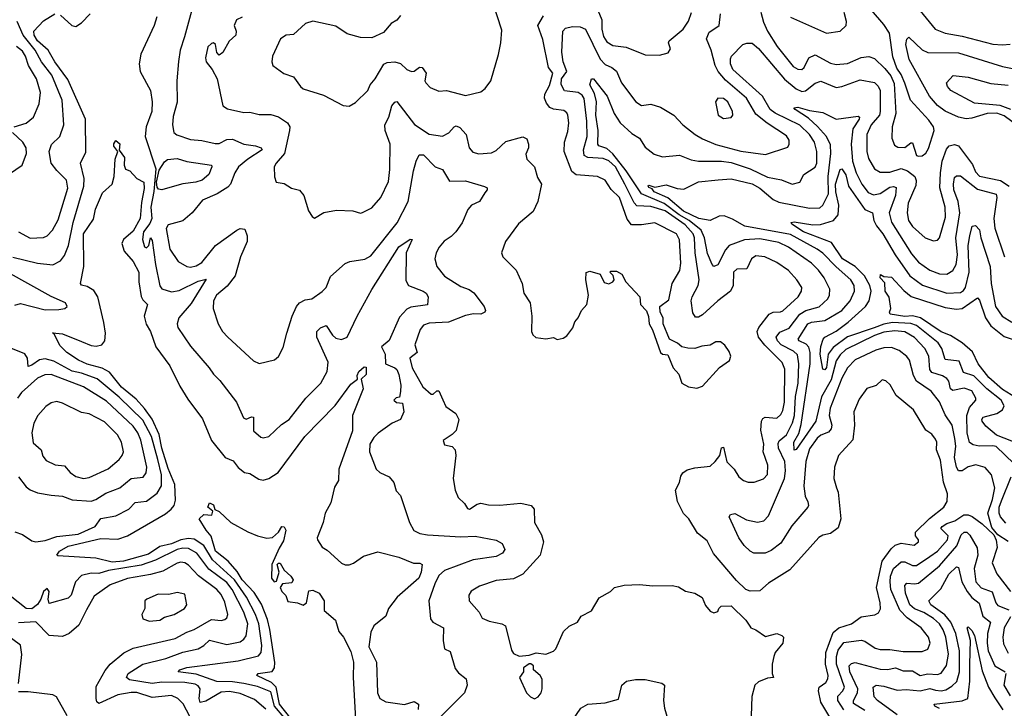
# Model space of a CAD drawing. Extents: x 1552294 to 1694791, y 811929 to 917222.
# Tile 369 of 643: x 1617171 to 1622325, y 902134 to 905735. Entities that reach past the tile are written whole.
import ezdxf

# ---------------------------------------------------------------- set-up
doc = ezdxf.new("R2010")
doc.units = 0

msp = doc.modelspace()

# ---------------------------------------------------------------- linework, layer by layer
at = {"layer": '0CON10XD'}
for points in [[(1618071.1, 905778.9), (1618032.8, 905645), (1618010.9, 905575), (1618002.9, 905517.1), (1617994.1, 905415), (1617995.8, 905304.2), (1617975, 905228), (1617970.2, 905185), (1617978.2, 905145), (1617992.9, 905132.9), (1618065, 905107.8), (1618125, 905103.5), (1618195, 905087.5), (1618215, 905088.4), (1618255, 905107.9), (1618285, 905109.5), (1618344.8, 905084.7), (1618405, 905076.3), (1618434.3, 905065), (1618440.9, 905055), (1618365, 905005.8), (1618316.7, 904965), (1618296.5, 904933.5), (1618275.2, 904874.8), (1618260.7, 904859.3), (1618205.5, 904824.5), (1618128.4, 904791.6), (1618074, 904725), (1618025, 904682.5), (1617947.4, 904662.6), (1617936.9, 904643.1), (1617956.8, 904535), (1618001.1, 904471.1), (1618045, 904443.8), (1618065, 904440.7), (1618095, 904447.1), (1618124.6, 904465), (1618195.2, 904554.8), (1618307.1, 904635), (1618325, 904643.6), (1618349.1, 904639.1), (1618360.9, 904605), (1618361.8, 904575), (1618326.8, 904495), (1618298.2, 904395), (1618257.7, 904342.3), (1618200.9, 904295), (1618184.6, 904265), (1618184.4, 904225), (1618210, 904145), (1618232.2, 904105), (1618260, 904075), (1618395, 903950.8), (1618425, 903937.5), (1618505, 903956.7), (1618525, 903973.3), (1618549.7, 904020.3), (1618569.5, 904095), (1618597.7, 904185), (1618620, 904235), (1618635, 904254.4), (1618665, 904270), (1618700, 904275), (1618755, 904314.4), (1618774.4, 904335), (1618797.1, 904392.9), (1618875, 904460), (1618899.8, 904470.2), (1618976.9, 904483.1), (1619009.5, 904500.5), (1619146.8, 904673.2), (1619204.2, 904785), (1619232.7, 904945), (1619245.8, 904995.8), (1619262.4, 905027.6), (1619285, 905027.5), (1619345, 904965.6), (1619385, 904951.4), (1619421.5, 904891.5), (1619505, 904891.8), (1619603.2, 904863.2), (1619618, 904855), (1619618.8, 904845), (1619605, 904829.2), (1619578, 904785), (1619536, 904765), (1619517.6, 904742.4), (1619487.6, 904672.4), (1619454.5, 904625), (1619429.6, 904600.4), (1619392.7, 904577.3), (1619366.8, 904545), (1619350.4, 904515), (1619344.5, 904485), (1619355, 904444.2), (1619394.3, 904394.3), (1619480.1, 904340.1), (1619524.1, 904324.1), (1619547.4, 904307.4), (1619601.5, 904235), (1619608.5, 904215), (1619605.6, 904205), (1619585, 904195.4), (1619546.7, 904196.7), (1619505, 904188.4), (1619415, 904153.3), (1619315, 904147.6), (1619285, 904137.5), (1619267.8, 904115), (1619240, 904035), (1619250.8, 903995), (1619213.1, 903965), (1619225, 903913.8), (1619280.8, 903815), (1619325, 903777.5), (1619335, 903776), (1619355, 903793.8), (1619365, 903793.3), (1619386.2, 903746.2), (1619401.7, 903711.7), (1619454.2, 903675), (1619470, 903645), (1619455, 903586.2), (1619435, 903566), (1619387.5, 903535), (1619395, 903512.5), (1619435, 903503.8), (1619450, 903485), (1619454.3, 903455), (1619440, 903335), (1619450, 903275), (1619467, 903237), (1619500, 903205), (1619515, 903179.2), (1619525, 903175.7), (1619565, 903200.8), (1619584.2, 903205.8), (1619625, 903197.3), (1619685, 903195.4), (1619795, 903206.9), (1619848, 903195), (1619863.3, 903175), (1619865.6, 903105), (1619901.7, 903041.7), (1619912.1, 903005), (1619896.2, 902933.8), (1619804.7, 902835.3), (1619755, 902811.4), (1619665, 902801.4), (1619577, 902773), (1619533.6, 902746.4), (1619522.5, 902725), (1619523.3, 902695), (1619576.4, 902636.4), (1619591.2, 902605), (1619629.2, 902589.2), (1619695, 902576.2), (1619713.1, 902565), (1619745, 902437.5), (1619755, 902420), (1619786.1, 902406.1), (1619838.3, 902411.7), (1619875, 902423.3), (1619925, 902416), (1619965, 902432), (1619978, 902445), (1620017.8, 902535), (1620047.6, 902562.4), (1620090, 902585), (1620110, 902615), (1620165, 902644.3), (1620205, 902712), (1620263.8, 902745), (1620285, 902765.8), (1620335, 902777.5), (1620415, 902781.9), (1620485.7, 902774.3), (1620586.7, 902776.7), (1620618.9, 902768.9), (1620656.1, 902746.1), (1620705, 902736.2), (1620743, 902713), (1620761.7, 902671.7), (1620785, 902642.5), (1620805, 902632.5), (1620825, 902640), (1620830, 902655), (1620843, 902667), (1620895, 902670), (1620972.5, 902595), (1620993.3, 902563.3), (1620997.5, 902555), (1621025, 902544), (1621075, 902510), (1621134.5, 902525.5), (1621161.2, 902515), (1621169.2, 902505), (1621165.6, 902474.4), (1621126.2, 902425), (1621118.8, 902405), (1621110, 902365), (1621110, 902315), (1621116.2, 902295), (1621085, 902290.8), (1621037.7, 902272.3), (1621018.6, 902255), (1621004.2, 902195), (1620999.2, 902095)], [(1619165, 905756.9), (1619145, 905731.9), (1619115.7, 905715), (1619075, 905668.8), (1619015, 905640.6), (1618955, 905641.5), (1618885, 905661.8), (1618825, 905701.3), (1618705, 905728.1), (1618666.4, 905715), (1618605, 905657.5), (1618565, 905654.3), (1618535.5, 905634.5), (1618493.8, 905545), (1618490, 905515), (1618496.4, 905496.4), (1618553.1, 905453.1), (1618605, 905435.8), (1618640, 905385), (1618655, 905374.2), (1618761.1, 905341.1), (1618865, 905286), (1618895, 905282.5), (1618928.3, 905301.7), (1618993.3, 905365), (1619006, 905395), (1619032.5, 905425), (1619077.9, 905502.1), (1619095, 905510.8), (1619135, 905514.5), (1619165, 905506.4), (1619198, 905475), (1619222.5, 905465), (1619235, 905465.6), (1619263.8, 905486.2), (1619277.8, 905485), (1619298.6, 905455), (1619292, 905415), (1619296.2, 905405), (1619320, 905380), (1619365, 905361.2), (1619405.7, 905364.3), (1619505, 905338.9), (1619585, 905357.8), (1619606.9, 905375), (1619637.3, 905415), (1619677.4, 905552.6), (1619689.6, 905615), (1619695, 905680), (1619648.1, 905825)], [(1620196.9, 905785), (1620217.7, 905735), (1620217.9, 905685), (1620226.4, 905646.4), (1620245, 905619.1), (1620275, 905599.6), (1620345, 905591.5), (1620445, 905550.6), (1620520.5, 905549.5), (1620565, 905561.2), (1620577.5, 905582.5), (1620567.5, 905615), (1620570.8, 905625), (1620644.5, 905685), (1620672.4, 905727.6), (1620687.6, 905772.4)], [(1621050.2, 905775), (1621065, 905721.8), (1621085.1, 905675.1), (1621136.7, 905595), (1621220, 905490), (1621245, 905476), (1621265, 905475.4), (1621277.3, 905485), (1621302.2, 905535), (1621335, 905551.6), (1621415, 905507.2), (1621445, 905501.4), (1621505, 905505.2), (1621575, 905536.9), (1621616.5, 905543.5), (1621645, 905531.5), (1621699.2, 905479.2), (1621731.2, 905441.2), (1621749.1, 905400.9), (1621756.7, 905245), (1621738.4, 905175), (1621735.5, 905115), (1621749.7, 905079.7), (1621768.5, 905068.5), (1621803.6, 905066.4), (1621835, 905091.1), (1621845, 905090.6), (1621865.6, 905025.6), (1621875, 905020.6), (1621895, 905023.6), (1621913.4, 905036.6), (1621927.7, 905062.3), (1621957.3, 905155), (1621953.9, 905175), (1621929.8, 905209.8), (1621833.3, 905315), (1621805, 905403.8), (1621785, 905448.6), (1621761.8, 905481.8), (1621740.9, 905540.9), (1621723.2, 905665), (1621695, 905710.8), (1621630.3, 905785)], [(1621885, 905782.1), (1621963.1, 905685), (1622016, 905665), (1622105, 905649.6), (1622265, 905606.8), (1622315, 905602.8), (1622355, 905606.5)], [(1617135, 904493.3), (1617265, 904462.4), (1617345, 904452.8), (1617385, 904473.8), (1617405, 904501.9), (1617426.6, 904553.4), (1617451.1, 904675), (1617506.9, 904865), (1617508.7, 904905), (1617488.5, 904985), (1617516.9, 905043.1), (1617515.4, 905214.6), (1617422.2, 905422.2), (1617354.5, 905514.5), (1617320, 905575), (1617264.6, 905625), (1617247.5, 905655), (1617245.2, 905674.8), (1617295, 905728.7), (1617355, 905765.6)], [(1617385, 905758.2), (1617444.6, 905704.6), (1617465, 905700), (1617495, 905718.5), (1617540, 905765)], [(1617889.2, 905750.8), (1617875.5, 905705), (1617805.4, 905555), (1617797.1, 905505), (1617800.9, 905465), (1617856.2, 905365), (1617864.6, 905305), (1617862.9, 905255), (1617833.5, 905175), (1617828.3, 905125), (1617884, 904955), (1617873.9, 904836.1), (1617857.3, 904755), (1617863.2, 904695), (1617851.6, 904668.4), (1617819.7, 904625), (1617813.4, 904585), (1617825, 904546.9), (1617835, 904541.5), (1617846.5, 904555), (1617855, 904594), (1617865, 904580), (1617881.4, 904455), (1617904, 904344), (1617915, 904327.9), (1617965, 904312.4), (1618005, 904318.1), (1618105, 904368.3), (1618147.8, 904377.8), (1618068.6, 904251.4), (1618004.5, 904175), (1617995.6, 904145), (1617998.9, 904125), (1618065, 904027.1), (1618163.1, 903915), (1618185, 903880.8), (1618217.8, 903847.8), (1618305.3, 903735.3), (1618343, 903653), (1618355.6, 903645.6), (1618385, 903657.5), (1618395, 903655.7), (1618395.5, 903585), (1618432.4, 903552.4), (1618445, 903548), (1618475, 903556), (1618541.5, 903618.5), (1618581.5, 903645), (1618668.9, 903755), (1618746.5, 903833.5), (1618781.2, 903895), (1618785.4, 903944.6), (1618725.9, 904075), (1618725.6, 904105), (1618745, 904123.5), (1618775, 904135.8), (1618807.9, 904085), (1618825, 904069.6), (1618855, 904062.1), (1618884.4, 904075.6), (1618936.9, 904185), (1619015, 904323.5), (1619155, 904547.3), (1619215, 904588), (1619226.2, 904586.2), (1619194.4, 904515), (1619191.6, 904371.6), (1619205.8, 904345), (1619282.5, 904315), (1619298.1, 904305), (1619309.4, 904285), (1619306.2, 904243.8), (1619217.6, 904232.4), (1619198.3, 904221.7), (1619159.9, 904180.1), (1619105, 904058.1), (1619064.2, 904025), (1619083.2, 903985), (1619085.5, 903935.5), (1619135, 903914), (1619145.5, 903905), (1619155, 903880), (1619166.4, 903823.6), (1619165, 903790), (1619158.3, 903761.7), (1619141.7, 903758.3), (1619130, 903745), (1619143.6, 903733.6), (1619175, 903730), (1619181.2, 903685), (1619165, 903643.3), (1619120, 903625), (1619046.7, 903573.3), (1619025, 903550.6), (1619003.6, 903515), (1619002.5, 903475), (1619036.5, 903385), (1619056.5, 903366.5), (1619105.6, 903345), (1619130, 903315), (1619141.7, 903271.7), (1619165, 903247.5), (1619212.2, 903105), (1619234.2, 903064.2), (1619265, 903048.2), (1619305, 903040.3), (1619480.7, 903030.7), (1619555, 903034.6), (1619665, 903013.6), (1619695.7, 902995), (1619710.6, 902965), (1619698.9, 902945), (1619665, 902927.5), (1619545, 902910.5), (1619395, 902855.2), (1619365, 902828), (1619343.5, 902785), (1619312.7, 902695), (1619321.7, 902601.7), (1619333.5, 902583.5), (1619388.8, 902555), (1619387.7, 902487.7), (1619394.2, 902445), (1619425, 902431.2), (1619451.1, 902341.1), (1619468.7, 902318.7), (1619508.5, 902288.5), (1619513.5, 902255), (1619499.4, 902215), (1619320.4, 902035)], [(1618335, 905747.5), (1618305, 905734.2), (1618293.9, 905705), (1618303.3, 905675), (1618301.9, 905655), (1618267.5, 905622.5), (1618235, 905563.3), (1618215, 905550), (1618203.6, 905563.6), (1618196.2, 905605), (1618185, 905613.3), (1618175, 905611.2), (1618155, 905592.5), (1618144, 905535), (1618146.2, 905515), (1618178.8, 905475), (1618203.8, 905425), (1618234.4, 905285), (1618259.5, 905269.5), (1618345, 905250), (1618375, 905251.5), (1618425, 905240), (1618485, 905240), (1618525, 905226.7), (1618572.5, 905195), (1618584.4, 905175), (1618583.8, 905155), (1618557.1, 905035), (1618512.9, 904985), (1618502.9, 904965), (1618504.1, 904914.1), (1618513.3, 904885), (1618555, 904878.8), (1618594.4, 904854.4), (1618635, 904843.3), (1618658.8, 904815), (1618683.3, 904735), (1618702.5, 904705), (1618715, 904697.5), (1618762.4, 904727.6), (1618829.3, 904739.3), (1618915, 904735.8), (1618955, 904723.8), (1618965, 904726.2), (1619015, 904751.4), (1619060.9, 904805), (1619101.7, 904888.3), (1619108.3, 904951.7), (1619110, 905085), (1619084, 905155), (1619081.8, 905185), (1619104.1, 905225), (1619119.2, 905285), (1619135, 905304.4), (1619145, 905307.5), (1619237, 905187), (1619315, 905136.9), (1619385, 905126.2), (1619416.9, 905143.1), (1619445, 905175.6), (1619455, 905180), (1619475, 905172.1), (1619508.5, 905135), (1619523.1, 905065), (1619542.4, 905042.4), (1619575, 905034.4), (1619640.7, 905039.3), (1619665, 905050.8), (1619715, 905098.1), (1619805, 905123.3), (1619825, 905112.5), (1619834, 905085), (1619834.2, 905065), (1619821.2, 905031.2), (1619825.7, 905005), (1619865.8, 904965), (1619880.6, 904910.6), (1619902, 904875), (1619882.9, 904785), (1619858.8, 904731.2), (1619782.8, 904667.2), (1619713.3, 904575), (1619693.3, 904515), (1619700, 904495), (1619769.4, 904425), (1619802, 904355), (1619810, 904305), (1619843.8, 904255), (1619851.2, 904185), (1619850, 904105), (1619857, 904087), (1619873.6, 904073.6), (1619925, 904066.7), (1619965, 904072.5), (1619985, 904063.3), (1620015, 904070), (1620035, 904082.5), (1620066.1, 904123.9), (1620076.7, 904155), (1620094.1, 904175.9), (1620111.2, 904215), (1620140, 904245), (1620148.6, 904295), (1620134.4, 904375), (1620137, 904413), (1620155, 904420), (1620210, 904405), (1620230.5, 904360.5), (1620255, 904354), (1620275, 904363.3), (1620282.5, 904375), (1620277, 904397), (1620260, 904415), (1620265, 904420), (1620295, 904420), (1620323.3, 904405), (1620343.6, 904363.6), (1620416.7, 904285), (1620420, 904245), (1620451.7, 904211.7), (1620463, 904183), (1620466.7, 904145), (1620483.9, 904113.9), (1620525, 903993.8), (1620535, 903986), (1620563, 903983), (1620592.5, 903915), (1620620.7, 903880.7), (1620637.5, 903835), (1620672.5, 903815), (1620715, 903808), (1620745, 903818.8), (1620835, 903916.2), (1620887.1, 903952.9), (1620893.8, 903975), (1620885, 904000), (1620862.3, 904032.3), (1620839.7, 904049.7), (1620815, 904050.8), (1620785, 904032.7), (1620741.8, 904028.2), (1620705, 904015.7), (1620667.7, 904017.7), (1620637.5, 904025), (1620615, 904043.8), (1620572.5, 904065), (1620538.8, 904145), (1620538.8, 904175), (1620523.3, 904205), (1620522.5, 904235), (1620569.5, 904270.5), (1620587.1, 904355), (1620626.6, 904423.4), (1620631.3, 904461.3), (1620624.6, 904584.6), (1620608.6, 904615), (1620495, 904673.5), (1620425, 904662.2), (1620372.7, 904662.7), (1620351.1, 904691.1), (1620311.5, 904805), (1620267.3, 904847.3), (1620235.7, 904895.7), (1620195, 904914.6), (1620084, 904924), (1620061.2, 904941.2), (1620020.8, 905045), (1620022.5, 905095), (1620039.5, 905150.5), (1620045.5, 905195), (1620040.6, 905235), (1620035, 905248.8), (1620019.8, 905259.8), (1619965, 905266.4), (1619946.5, 905276.5), (1619928.1, 905298.1), (1619918.6, 905325), (1619919.2, 905345), (1619945, 905390.4), (1619960.9, 905455), (1619938.5, 905485), (1619909.1, 905630.9), (1619883.9, 905705), (1619913.2, 905755)], [(1620805, 905685.5), (1620833.3, 905705), (1620840, 905765)], [(1621205, 905748), (1621393.8, 905665), (1621465, 905674.6), (1621497.9, 905705), (1621499.6, 905725), (1621487.3, 905772.7)], [(1617164.4, 904625), (1617225, 904592), (1617295, 904595.5), (1617314.7, 904605.3), (1617343.3, 904635), (1617372.1, 904687.9), (1617423.3, 904853.3), (1617415.6, 904895.6), (1617365, 904946), (1617335.8, 904985), (1617325.7, 905045), (1617338.3, 905081.7), (1617381.1, 905125), (1617401.8, 905185), (1617393.7, 905315), (1617338.6, 905445), (1617285.6, 905515), (1617251.4, 905575), (1617189, 905655), (1617158.4, 905725)], [(1621461.1, 902005), (1621365.4, 902165), (1621352.7, 902225), (1621356.4, 902245), (1621390.5, 902269.5), (1621402, 902288), (1621403.1, 902305), (1621388.2, 902365), (1621391.1, 902425), (1621429.8, 902530.2), (1621459.5, 902555), (1621524.8, 902575.2), (1621575, 902612.6), (1621646.9, 902623.1), (1621666.2, 902633.8), (1621676.1, 902653.9), (1621674.7, 902685), (1621655.2, 902765), (1621686.1, 902903.9), (1621732.3, 902967.7), (1621753.3, 902986.7), (1621785, 902997.9), (1621853, 902987), (1621876.4, 903003.6), (1621875.4, 903015.4), (1621859.4, 903035), (1621860.9, 903055), (1621932.8, 903127.2), (1622008.5, 903185), (1622025.6, 903215), (1622028.1, 903255), (1622006.1, 903316.1), (1621991, 903431), (1621969.5, 903485), (1621971.5, 903525), (1621965, 903542), (1621945, 903566.9), (1621915, 903588), (1621850, 903695), (1621759.7, 903769.7), (1621727.1, 903825), (1621705, 903845.7), (1621685, 903851.2), (1621655, 903821.2), (1621605, 903806.2), (1621565, 903751.2), (1621537.1, 903685), (1621540.9, 903615), (1621532.5, 903537.5), (1621457.1, 903455), (1621436.9, 903395), (1621432.5, 903335), (1621446.2, 903286.2), (1621454.5, 903264.5), (1621470, 903125), (1621455, 903077.5), (1621415, 903047.8), (1621375, 903038.9), (1621355, 903026.4), (1621202.6, 902857.4), (1621091, 902789), (1621045, 902747.8), (1620995, 902746.2), (1620972.5, 902755), (1620922.3, 902802.3), (1620803.3, 902943.3), (1620769.1, 903009.1), (1620719.6, 903049.6), (1620674.2, 903124.2), (1620645, 903153.3), (1620614.1, 903215), (1620604.6, 903275.4), (1620625.6, 903315), (1620631.7, 903348.3), (1620641.4, 903365), (1620665, 903380.5), (1620705, 903392.1), (1620785, 903399.4), (1620811.9, 903425), (1620835.7, 903455), (1620844.6, 903495.4), (1620855, 903498.8), (1620872.9, 903422.9), (1620911.2, 903385), (1620935.8, 903345), (1620960, 903325), (1620985, 903316.7), (1621015, 903316.7), (1621065, 903334.4), (1621085, 903356.2), (1621086.6, 903405), (1621062.2, 903475), (1621065.5, 903515), (1621050.8, 903589.2), (1621054.1, 903635.9), (1621060.2, 903649.8), (1621073.7, 903656.3), (1621135, 903650.9), (1621155, 903671.1), (1621165, 903691.4), (1621174.1, 903735), (1621176.8, 903906.8), (1621163, 903943), (1621072.2, 904032.2), (1621037.9, 904075), (1621030.9, 904105), (1621039.7, 904125), (1621094.8, 904195.2), (1621115, 904205.9), (1621152.9, 904207.1), (1621165, 904213.1), (1621246.4, 904285), (1621263.3, 904315), (1621265.6, 904335), (1621239.5, 904375), (1621195, 904423.6), (1621135, 904465.4), (1621071.2, 904495), (1621025, 904500.9), (1621002.2, 904485), (1620978, 904432), (1620925, 904430), (1620907.3, 904415), (1620906.5, 904345), (1620891.8, 904315), (1620825, 904264.1), (1620745, 904190.9), (1620725, 904178.8), (1620708.9, 904178.9), (1620695, 904201.2), (1620686.4, 904265), (1620690.8, 904285), (1620721.9, 904345), (1620727.4, 904375), (1620706, 904516), (1620703.2, 904595), (1620696.2, 904615), (1620655, 904662.1), (1620549.1, 904735), (1620475, 904759), (1620401.5, 904761.5), (1620387.7, 904777.7), (1620338.6, 904875), (1620289.7, 904965), (1620255, 904997.1), (1620225, 905008.6), (1620144.2, 905014.2), (1620125.6, 905025.6), (1620122.8, 905055), (1620141, 905125), (1620140.3, 905205), (1620125, 905323.3), (1620115, 905340), (1620095, 905355.2), (1620023.2, 905363.2), (1620005.4, 905395.4), (1620006.3, 905425), (1620035.2, 905465), (1620015.3, 905515), (1620008, 905565), (1620014.3, 905675), (1620028.8, 905691.2), (1620065, 905700.2), (1620105, 905698.6), (1620133.5, 905685), (1620209.2, 905529.2), (1620235, 905501.3), (1620271.4, 905485), (1620295, 905466.2), (1620321.2, 905405), (1620395.8, 905305), (1620425, 905286.7), (1620475, 905293.6), (1620525, 905277.1), (1620595, 905235.5), (1620641.8, 905185), (1620707.5, 905135), (1620745, 905112.1), (1620815, 905083.2), (1620945, 905048.4), (1621075, 905030.8), (1621191.9, 905068.1), (1621199.4, 905085), (1621198.5, 905105), (1621185, 905128.5), (1621083.6, 905193.6), (1621025, 905241.8), (1620975, 905325.3), (1620865, 905419.6), (1620826.7, 905465), (1620811.2, 905495), (1620791.4, 905575), (1620765.5, 905635), (1620780.6, 905669.4), (1620805, 905685.5)], [(1622405, 905173.2), (1622325, 905231.8), (1622285.9, 905245.9), (1622235, 905245.4), (1622155, 905219.8), (1622125, 905217.4), (1622085, 905224.9), (1622015, 905255.9), (1621975.7, 905285.7), (1621932.6, 905335), (1621826.8, 905526.8), (1621809.3, 905605), (1621815, 905633.3), (1621825, 905643.8), (1621895, 905578), (1621925, 905564.1), (1622085, 905562.5), (1622315, 905489.7), (1622445, 905464.7)], [(1617142.5, 905175), (1617205, 905194), (1617243.8, 905225), (1617272.7, 905295), (1617280.5, 905355), (1617258.8, 905425), (1617217.4, 905495), (1617201.1, 905545), (1617185, 905570.4), (1617155, 905595.3)], [(1620491.7, 905031.7), (1620535, 905017.5), (1620625, 905026.2), (1620685, 905002.4), (1620725, 904994.7), (1620845, 904995.2), (1620895, 904987.5), (1620995, 904955.2), (1621085, 904912.3), (1621158.2, 904898.2), (1621215, 904875.5), (1621254.2, 904885.8), (1621275.7, 904925), (1621335.5, 904964.5), (1621343.5, 904985), (1621344, 905045), (1621331.9, 905095), (1621306, 905135), (1621255, 905184.1), (1621125, 905245.5), (1621099.3, 905265), (1621059.1, 905335), (1620903.7, 905475), (1620891.3, 905505), (1620891.3, 905531.3), (1620897.8, 905545), (1620956.7, 905605), (1620977, 905613), (1621005, 905612.8), (1621037.6, 905585), (1621173.9, 905423.9), (1621235, 905373.3), (1621265, 905360), (1621285, 905362.7), (1621335, 905403.5), (1621365, 905414.5), (1621445, 905380.7), (1621474.7, 905385.3), (1621569.7, 905420.3), (1621645.8, 905405.8), (1621665, 905386.7), (1621674.4, 905364.4), (1621676, 905255), (1621671, 905235), (1621628.7, 905185), (1621604.8, 905135), (1621605.2, 905045), (1621615, 905008.6), (1621645, 904955.5), (1621675, 904938.4), (1621725, 904937.7), (1621785, 904956.2), (1621819.1, 904945), (1621856.4, 904915), (1621864.2, 904894.2), (1621862.6, 904867.4), (1621822.2, 904775), (1621816.4, 904725), (1621823, 904685), (1621844.1, 904654.1), (1621911.1, 904595), (1621955, 904578.9), (1621975, 904582.9), (1621985.7, 904594.3), (1622017.5, 904702.5), (1622015.6, 904755), (1621988.4, 904855), (1621990.5, 904935), (1621999.6, 904995), (1622022.5, 905057.5), (1622035.6, 905075), (1622065, 905083.2), (1622085, 905074.6), (1622158.5, 904978.5), (1622175, 904939.2), (1622195, 904916.4), (1622305, 904893.9), (1622350.4, 904865)], [(1622345.4, 903005.4), (1622290.9, 903040.9), (1622260, 903080), (1622238.4, 903155), (1622263.4, 903225), (1622276.1, 903286.1), (1622258, 903355), (1622225, 903393.4), (1622176.4, 903406.4), (1622135, 903397.1), (1622105, 903375.3), (1622085, 903375.4), (1622075, 903394.3), (1622063.9, 903445), (1622072.1, 903505), (1622065.7, 903544.3), (1622052.1, 903615), (1622015, 903667.8), (1621985, 903737.1), (1621942.4, 903792.4), (1621865.2, 903845.2), (1621849.5, 903875), (1621828.2, 903955), (1621815, 903974.4), (1621774.7, 904004.7), (1621735, 904020.8), (1621695, 904019.6), (1621652.5, 904007.5), (1621544, 903956), (1621504.8, 903915.2), (1621475, 903860.5), (1621413.8, 903703.8), (1621408.1, 903665), (1621421.8, 903615), (1621419.1, 903595), (1621405, 903578.2), (1621365, 903562.1), (1621345, 903546.9), (1621305, 903491.2), (1621286, 903425), (1621274.8, 903295), (1621283, 903243), (1621295.7, 903214.3), (1621300.5, 903195), (1621296.7, 903185), (1621212.4, 903087.6), (1621155, 902998.2), (1621105, 902959.6), (1621073.3, 902945), (1621014, 902945), (1620994.3, 902955), (1620962.5, 902985), (1620935.7, 903025), (1620885.6, 903135), (1620892, 903148), (1620915, 903152.7), (1620975, 903118.8), (1621032.6, 903107.4), (1621065.9, 903114.1), (1621090.2, 903139.8), (1621174.8, 903335), (1621179.5, 903375), (1621175.4, 903425), (1621142.3, 903495), (1621140.8, 903519.2), (1621146.9, 903533.1), (1621185, 903563.6), (1621216.5, 903626.5), (1621227, 903665), (1621232.5, 903765), (1621246.4, 903835), (1621250.3, 903935), (1621242, 903982), (1621221.8, 904001.8), (1621156.6, 904035), (1621137.7, 904055), (1621130.8, 904075), (1621149.3, 904100.7), (1621198.5, 904121.5), (1621255, 904195.6), (1621286.2, 904213.8), (1621356.4, 904233.6), (1621401.2, 904275), (1621410.4, 904295), (1621412.5, 904325), (1621382.9, 904385), (1621352.9, 904425), (1621315, 904461.2), (1621195, 904544.8), (1621145, 904570), (1621045, 904589.3), (1620965, 904583.7), (1620885, 904554.6), (1620865, 904531.8), (1620825, 904452.5), (1620805, 904444.2), (1620795, 904454.3), (1620772.2, 904512.2), (1620754.9, 904595), (1620737.4, 904635), (1620676.1, 904685), (1620623.9, 904713.9), (1620545, 904774.2), (1620425.1, 904825.1), (1620345.1, 904945.1), (1620275, 905034.3), (1620245, 905061.6), (1620202.7, 905075), (1620197.6, 905085), (1620198.2, 905155), (1620186.9, 905235), (1620189.7, 905305), (1620179.2, 905349.2), (1620155.9, 905395), (1620164.7, 905425.3), (1620174.4, 905425.6), (1620245.3, 905335), (1620282.8, 905245), (1620314.7, 905195), (1620375, 905140.8), (1620415.3, 905115.3), (1620445, 905067.8), (1620491.7, 905031.7)], [(1622359, 905265), (1622303.6, 905286.4), (1622168.6, 905298.6), (1622045.8, 905365), (1622026.9, 905385), (1622022.9, 905405), (1622056.5, 905443.5), (1622135, 905434.6), (1622255, 905401.7), (1622345, 905392.3)], [(1620855, 905219.2), (1620895, 905223.8), (1620903.3, 905235), (1620902, 905255), (1620877.1, 905305), (1620855, 905323.5), (1620825, 905324), (1620812.5, 905305), (1620826.7, 905235), (1620855, 905219.2)], [(1622374.1, 903414.1), (1622282.4, 903502.4), (1622265, 903507.1), (1622193.9, 903503.9), (1622161.3, 903511.3), (1622143.4, 903523.4), (1622130.3, 903575), (1622128.5, 903665), (1622142.5, 903707.5), (1622175.3, 903744.7), (1622176.8, 903755), (1622155, 903793.3), (1622115, 903807.6), (1622055, 903795.3), (1622044.1, 903804.1), (1622035, 903844.3), (1622025, 903857.8), (1622001.7, 903871.7), (1621945, 903890), (1621935.6, 903905.6), (1621929.1, 903975), (1621909.8, 904015), (1621855, 904072.5), (1621805, 904102.1), (1621752.2, 904107.8), (1621695, 904100.1), (1621645, 904082.6), (1621495, 904010.6), (1621465, 903981.7), (1621445, 903950.3), (1621418.1, 903851.9), (1621367.4, 903762.6), (1621337.7, 903635), (1621235, 903486.7), (1621225, 903482.9), (1621223.6, 903525), (1621248.6, 903571.4), (1621262.3, 903617.7), (1621308.7, 903935), (1621308.8, 903995), (1621302, 904022), (1621288.1, 904038.1), (1621251.5, 904055), (1621245.4, 904065), (1621296.2, 904145), (1621315, 904152.8), (1621385, 904161.2), (1621475, 904213.8), (1621518.2, 904265), (1621540.5, 904315), (1621538.8, 904345), (1621521.2, 904375), (1621445, 904441.8), (1621375, 904513.8), (1621345, 904535.6), (1621205, 904610.9), (1620967.5, 904655), (1620902.2, 904692.2), (1620858.8, 904708.8), (1620833.1, 904706.9), (1620785, 904684.5), (1620725.6, 904695), (1620645, 904734.2), (1620562.9, 904802.9), (1620492.7, 904835), (1620481.2, 904851.2), (1620465, 904856.7), (1620460.8, 904865), (1620465, 904869.2), (1620495, 904858.8), (1620555, 904872), (1620613, 904853), (1620648.3, 904848.3), (1620725, 904886.4), (1620827.9, 904897.9), (1620895, 904903), (1621005, 904876.1), (1621045, 904854), (1621115, 904794.5), (1621145, 904780.9), (1621305, 904749.8), (1621359.2, 904750.8), (1621374.5, 904765.5), (1621405.2, 904824.8), (1621403.7, 904915), (1621416.8, 905035), (1621415, 905080), (1621393.7, 905125), (1621346.7, 905176.7), (1621300.7, 905220.7), (1621230, 905265), (1621224, 905275), (1621245, 905277.3), (1621305, 905260.5), (1621375, 905250.6), (1621445, 905215.7), (1621559.9, 905229.9), (1621566.2, 905225), (1621565.8, 905215), (1621532.9, 905165), (1621523.2, 905085), (1621531, 904995), (1621550.2, 904935), (1621578.9, 904875), (1621611.7, 904831.7), (1621639.5, 904819.5), (1621675, 904826.5), (1621725, 904860), (1621745, 904863.3), (1621758.1, 904858.1), (1621754.8, 904815), (1621722.5, 904725), (1621735, 904676.7), (1621839.8, 904509.8), (1621875, 904467.2), (1621935, 904425.7), (1621985, 904406.3), (1622025, 904403.9), (1622055, 904423.8), (1622073, 904455), (1622079.8, 904505), (1622071.5, 904595), (1622091.4, 904725), (1622083.4, 904785), (1622060.4, 904845), (1622059.8, 904875), (1622065, 904910.6), (1622075, 904919.2), (1622095, 904919.2), (1622185, 904849), (1622282.8, 904822.8), (1622286.2, 904805), (1622271, 904695), (1622275.7, 904645), (1622325.4, 904495)], [(1617085, 904906.5), (1617183.8, 904975), (1617206.7, 905035), (1617204.6, 905065), (1617186.8, 905095), (1617133.1, 905145)], [(1618555.1, 902085), (1618505.5, 902145), (1618485, 902220), (1618415, 902247.2), (1618343.5, 902263.5), (1618285, 902271.6), (1618203, 902273), (1618095, 902312.6), (1618000.6, 902325), (1618009.2, 902335), (1618045, 902347.4), (1618315, 902382.8), (1618421.7, 902408.3), (1618434.3, 902425.7), (1618438.3, 902461.7), (1618422.6, 902575), (1618405, 902624.2), (1618358.1, 902715), (1618295, 902805.6), (1618181, 902911), (1618135, 902986), (1618085, 903017.6), (1618055, 903021.6), (1618015, 903014.9), (1617965, 902994.4), (1617905, 902979.5), (1617845, 902940.5), (1617715, 902903.5), (1617655, 902898.6), (1617569.4, 902919.4), (1617370.9, 902930.9), (1617366.2, 902935), (1617378.9, 902955), (1617425, 902982.4), (1617595, 903020.9), (1617685, 903017.8), (1617735, 903035.4), (1617935, 903150.2), (1617964.7, 903175), (1617979.4, 903195), (1617987.4, 903222.6), (1617982.9, 903305), (1617947.5, 903387.5), (1617915.4, 903495), (1617901.6, 903565), (1617865.1, 903645.1), (1617825, 903701.4), (1617780.4, 903750.4), (1617703.3, 903813.3), (1617641.5, 903891.5), (1617603.4, 903913.4), (1617523.9, 903933.9), (1617479.1, 903955), (1617417.3, 903995), (1617381.2, 904031.2), (1617351.7, 904091.7), (1617343.3, 904096.7), (1617395, 904091.9), (1617495, 904052.7), (1617545, 904031.8), (1617571.9, 904028.1), (1617601.4, 904035), (1617616.1, 904055), (1617619.5, 904095), (1617612.2, 904152.2), (1617580, 904285), (1617558.6, 904318.6), (1617525, 904339.6), (1617495, 904346.2), (1617489.2, 904355), (1617506.4, 904443.6), (1617505.5, 904615), (1617557.4, 904692.6), (1617567.8, 904745), (1617605, 904830), (1617655.8, 904875), (1617665.9, 904915), (1617670.4, 905005), (1617684, 905045), (1617663.2, 905073.2), (1617663.4, 905086.6), (1617675, 905103.3), (1617695, 905086.7), (1617692.5, 905052.5), (1617720, 905015), (1617718.1, 904975), (1617725, 904953.3), (1617747.5, 904945), (1617784.4, 904904.4), (1617820, 904885), (1617822.7, 904852.7), (1617809.3, 904779.3), (1617802.4, 904695), (1617765, 904629.7), (1617713.7, 904586.3), (1617705.6, 904565), (1617717.3, 904525), (1617765, 904470), (1617795.2, 904415), (1617793.9, 904365), (1617807.2, 904287.2), (1617815, 904270.4), (1617840.5, 904245), (1617822.1, 904185), (1617833.1, 904143.1), (1617855, 904104.2), (1617883.2, 904025), (1617956.7, 903925), (1618008.8, 903818.8), (1618050.7, 903750.7), (1618127.8, 903647.8), (1618175.5, 903535), (1618245.7, 903445), (1618287.7, 903427.7), (1618315, 903392.5), (1618347.3, 903367.3), (1618375, 903362), (1618422, 903332), (1618445, 903327.5), (1618475, 903335.5), (1618523.2, 903366.8), (1618662.7, 903555), (1618821.8, 903718.2), (1618905, 903828.1), (1618938.8, 903855), (1618937.5, 903875), (1618945.7, 903895), (1618975, 903920), (1618985, 903917.5), (1618985, 903879.4), (1618959.2, 903855), (1618968.3, 903805), (1618912.4, 903665), (1618912.9, 903585), (1618840.7, 903385), (1618840, 903325), (1618819.4, 903290.6), (1618799.1, 903209.1), (1618770.4, 903155), (1618759.1, 903105), (1618728.1, 903025), (1618729.5, 903015), (1618755, 902975.8), (1618780.4, 902960.4), (1618855, 902893.3), (1618875, 902883.8), (1618895, 902884), (1618917.6, 902892.4), (1618970.2, 902929.8), (1619045, 902952.9), (1619155, 902924.4), (1619233.2, 902893.2), (1619265, 902892.2), (1619278.1, 902885), (1619272.8, 902845), (1619260.9, 902815), (1619147.3, 902715), (1619101.4, 902655), (1619086.9, 902615), (1619025, 902565.3), (1619008.9, 902531.1), (1618999.4, 902455), (1619038.1, 902375), (1619043.5, 902215), (1619056.9, 902185), (1619087.5, 902167.5), (1619185, 902153.5), (1619235, 902170), (1619258.6, 902155), (1619256.7, 902126.7)], [(1617915, 904845.9), (1617898.2, 904848.2), (1617890, 904860), (1617886.9, 904885), (1617901.8, 904948.2), (1617928.3, 904991.7), (1617945, 905004.2), (1617995, 905010), (1618045, 904993.1), (1618174.3, 904974.3), (1618177.1, 904965), (1618161.6, 904925), (1618125.6, 904895), (1618093.8, 904885), (1618025, 904877.2), (1617945, 904853.9), (1617915, 904845.9)], [(1622405, 903515.7), (1622285, 903562.8), (1622229.1, 903609.1), (1622209.4, 903635), (1622207.8, 903645), (1622215, 903656.1), (1622285.1, 903674.9), (1622315.9, 903695), (1622323.5, 903715), (1622308.8, 903745), (1622233.3, 903805), (1622165, 903873.2), (1622110.8, 903890.8), (1622088.8, 903948.8), (1622015, 903958), (1621997.7, 904015), (1621978.4, 904045), (1621864.9, 904134.9), (1621835, 904145.7), (1621739.4, 904150.6), (1621695, 904143), (1621643.1, 904123.1), (1621503.7, 904076.3), (1621429.5, 904020.5), (1621403.7, 903985), (1621395, 903915.8), (1621385, 903904.2), (1621375, 903907.5), (1621361.7, 903985), (1621364.4, 904025.6), (1621376.5, 904063.5), (1621385.7, 904074.3), (1621445, 904105.3), (1621506.9, 904153.1), (1621597.8, 904235), (1621617.1, 904265), (1621628.3, 904315), (1621621.7, 904345), (1621593.9, 904395), (1621544.3, 904445), (1621477.8, 904485), (1621419.7, 904569.7), (1621273.1, 904625), (1621212, 904665), (1621210, 904675), (1621225, 904677.5), (1621321.9, 904661.9), (1621363.3, 904663.3), (1621431.1, 904685), (1621456.1, 904713.9), (1621458.7, 904765), (1621442.6, 904835), (1621441.3, 904875), (1621465, 904952.5), (1621475, 904956), (1621495, 904924.4), (1621510, 904865), (1621595, 904743), (1621635.7, 904725.7), (1621642.4, 904685), (1621656.3, 904656.3), (1621689, 904615), (1621754, 904505), (1621831, 904395), (1621896.4, 904346.4), (1622025, 904304.8), (1622095, 904308.1), (1622111.4, 904318.6), (1622122.1, 904335), (1622141, 904415), (1622136.2, 904555), (1622144.6, 904604.6), (1622156.7, 904655), (1622175, 904658), (1622195, 904636), (1622202.6, 904595), (1622250.8, 904445), (1622257, 904355), (1622278.9, 904235), (1622313.9, 904183.9), (1622365, 904152.9)], [(1617145, 904242.5), (1617175, 904251.6), (1617305, 904218.5), (1617375, 904218.9), (1617406.7, 904225), (1617418.8, 904235), (1617410, 904255), (1617335, 904287.3), (1617106.8, 904415)], [(1622406.6, 903745), (1622315, 903801.1), (1622244.6, 903864.6), (1622187.7, 903935), (1622158.7, 903998.7), (1622105, 904044.8), (1622042.8, 904082.8), (1621995, 904103), (1621885.6, 904175.6), (1621844.5, 904185.5), (1621805, 904182.9), (1621727.1, 904195), (1621724.3, 904205), (1621731.9, 904225), (1621723.1, 904283.1), (1621701.9, 904315), (1621698.9, 904358.9), (1621675, 904384.2), (1621677.5, 904402.5), (1621695, 904391.2), (1621735, 904388), (1621799, 904319), (1621837.2, 904287.2), (1622015, 904229.7), (1622075, 904221.7), (1622105, 904224.2), (1622185, 904280), (1622195, 904268), (1622226.8, 904175), (1622255, 904134.3), (1622325, 904078.5), (1622422, 904045)], [(1617145, 903056.4), (1617185, 903042.2), (1617235, 903008.8), (1617255, 903003.7), (1617305, 903010.9), (1617365, 903032.1), (1617476.9, 903045), (1617565.8, 903085), (1617595, 903126.6), (1617675, 903140), (1617742.9, 903175), (1617775, 903210.3), (1617835, 903216.8), (1617890.7, 903259.3), (1617913.5, 903296.5), (1617913.9, 903355), (1617893.2, 903435), (1617861.4, 903555), (1617815, 903639.8), (1617691.4, 903761.4), (1617576.1, 903856.1), (1617495, 903885.7), (1617445, 903896.3), (1617348.8, 903948.8), (1617305, 903962.3), (1617275, 903956.5), (1617235, 903927.5), (1617215, 903920.6), (1617211.6, 903965), (1617197.4, 903987.4), (1617041.1, 904051.1)], [(1617165, 903344.3), (1617205, 903291.5), (1617225, 903276.7), (1617265, 903261.3), (1617335, 903248.5), (1617395, 903243.1), (1617445, 903223.2), (1617545, 903217.8), (1617570, 903225), (1617621.6, 903258.4), (1617695, 903285.9), (1617753.8, 903336.2), (1617817.8, 903342.2), (1617833.6, 903365), (1617836, 903395), (1617805.8, 903535.8), (1617790, 903575), (1617765, 903608.8), (1617625, 903739.3), (1617505.1, 903815.1), (1617335, 903879.6), (1617302.2, 903877.8), (1617265, 903859.5), (1617180.7, 903785), (1617160, 903755)], [(1617505, 903334.7), (1617535, 903340.3), (1617634.3, 903385.7), (1617691.1, 903435), (1617708.2, 903455), (1617714.6, 903475), (1617703.6, 903525), (1617683.5, 903563.5), (1617615, 903632.3), (1617535, 903673.1), (1617495, 903681.1), (1617395, 903729.6), (1617365, 903737.5), (1617335, 903731.9), (1617308.1, 903711.9), (1617265.6, 903665), (1617244.6, 903625.4), (1617234.2, 903575), (1617241.3, 903521.3), (1617284.2, 903485), (1617292.4, 903452.4), (1617309.3, 903429.3), (1617356.4, 903406.4), (1617405, 903401.1), (1617435, 903366.2), (1617465, 903345.4), (1617505, 903334.7)], [(1622332.5, 903102.5), (1622305.7, 903135), (1622298.2, 903155), (1622297.7, 903185), (1622310.9, 903219.1), (1622361.2, 903345)], [(1618589.8, 902079.8), (1618531.2, 902155), (1618514, 902244), (1618488.2, 902268.2), (1618411.9, 902305), (1618420, 902315), (1618493.4, 902326.6), (1618503.9, 902346.1), (1618506.7, 902373.3), (1618481.1, 902545), (1618467.4, 902597.4), (1618437.5, 902677.5), (1618398.5, 902738.5), (1618335.7, 902805), (1618308.5, 902848.5), (1618263.1, 902903.1), (1618195.4, 902955), (1618174.1, 903034.1), (1618146.2, 903065), (1618110, 903125), (1618135, 903147.5), (1618177, 903143), (1618182.5, 903165), (1618156.2, 903186.2), (1618165, 903208.1), (1618185, 903197.1), (1618193.3, 903173.3), (1618215, 903163.1), (1618275.6, 903105.6), (1618365, 903056.7), (1618416.2, 903036.2), (1618465, 903023.8), (1618495, 903026.2), (1618525.6, 903055), (1618543.1, 903085), (1618555, 903083.5), (1618563.3, 903065), (1618551.3, 903008.7), (1618528.5, 902971.5), (1618490.6, 902885), (1618489.1, 902815), (1618502.2, 902795), (1618515, 902798), (1618530, 902845), (1618518.2, 902885), (1618525, 902893.2), (1618535, 902892.6), (1618555, 902855.6), (1618590, 902825), (1618602.9, 902805), (1618595, 902790.5), (1618546, 902784), (1618535.2, 902765), (1618543.9, 902743.9), (1618563.6, 902723.6), (1618575, 902691.5), (1618625, 902684.7), (1618655, 902672.8), (1618671.8, 902685), (1618685, 902748.8), (1618705, 902751.4), (1618738, 902735), (1618764, 902695), (1618764, 902645), (1618823.8, 902595), (1618842, 902535), (1618866.2, 902505), (1618905, 902431.2), (1618918.4, 902375), (1618916.2, 902295), (1618930.8, 902045)], [(1621485.3, 902125.3), (1621452.8, 902175), (1621453.6, 902196.4), (1621480, 902225), (1621487.7, 902245), (1621446.8, 902365), (1621446.1, 902405), (1621455, 902437.9), (1621485, 902477.1), (1621575, 902489.7), (1621594.2, 902484.2), (1621648.7, 902448.7), (1621675, 902440.5), (1621725, 902441), (1621795, 902430.2), (1621895, 902430), (1621925, 902443.1), (1621937.1, 902475), (1621928.8, 902505), (1621890, 902555), (1621817.1, 902607.1), (1621777.7, 902647.7), (1621731.4, 902755), (1621727.5, 902795), (1621729.8, 902825), (1621744.8, 902865), (1621785, 902899), (1621805, 902899.4), (1621845, 902881), (1621865, 902881), (1621935, 902927.6), (1621975, 902954.8), (1622027.6, 903015), (1622030.4, 903035), (1621993.6, 903073.6), (1622000.3, 903085), (1622025, 903100.5), (1622065.7, 903114.3), (1622114, 903146), (1622135, 903145.9), (1622156.6, 903136.6), (1622208.5, 903098.5), (1622270.5, 903040.5), (1622282.7, 903012.7), (1622287.8, 902975), (1622260.7, 902895), (1622286.6, 902836.6), (1622357.1, 902745)], [(1621595, 902123), (1621535, 902158.6), (1621535.3, 902175), (1621556.1, 902213.9), (1621557.8, 902235), (1621517, 902325), (1621513.1, 902355), (1621525, 902368.5), (1621545, 902372.5), (1621675, 902338), (1621713.9, 902336.1), (1621755.7, 902345.7), (1621795, 902329.7), (1621845, 902329.7), (1621885, 902305.9), (1621925, 902314), (1621975, 902310), (1621995, 902317.7), (1622022.2, 902357.8), (1622032.4, 902417.6), (1622019.1, 902505), (1622005, 902544.6), (1621985, 902574.7), (1621955, 902603), (1621903.4, 902635), (1621854.2, 902654.2), (1621831, 902675), (1621807.1, 902735), (1621804.8, 902775.2), (1621815, 902788.2), (1621855, 902784.2), (1621875, 902788.4), (1621985, 902878.2), (1622077.2, 902982.8), (1622098.6, 903041.4), (1622115, 903054.7), (1622128.1, 903055), (1622145, 903040), (1622183.2, 902973.2), (1622186.1, 902935), (1622167, 902865), (1622176.7, 902795), (1622204, 902764), (1622262.2, 902742.2), (1622280.6, 902685), (1622291.1, 902671.1), (1622348.3, 902648.3)], [(1618458.9, 902128.9), (1618399.6, 902179.6), (1618325, 902211.5), (1618268.7, 902221.3), (1618225, 902217.5), (1618145, 902171.7), (1618115, 902164.6), (1618109.8, 902185), (1618116.1, 902235), (1618105, 902251.8), (1618089.2, 902259.2), (1618035, 902267.8), (1617915, 902269.7), (1617865, 902264.1), (1617745, 902281.9), (1617730.9, 902295), (1617738.5, 902315), (1617815.2, 902364.8), (1617936.1, 902393.9), (1618025, 902427), (1618104.5, 902445.5), (1618135, 902462.9), (1618165, 902490.7), (1618255, 902466.7), (1618325, 902481.6), (1618344.6, 902495), (1618357, 902513), (1618364.8, 902575), (1618345, 902636.7), (1618282.4, 902755), (1618255, 902791.8), (1618161.8, 902861.8), (1618098.3, 902945), (1618055, 902969.1), (1618025, 902971), (1617995, 902964.6), (1617882.4, 902907.6), (1617807, 902883), (1617635.7, 902854.3), (1617585, 902838.6), (1617545, 902840), (1617495, 902828.4), (1617462.5, 902795), (1617440.3, 902725), (1617425, 902709.4), (1617325, 902681.5), (1617320.3, 902705), (1617325.8, 902745), (1617315, 902761.1), (1617295.6, 902745), (1617282.2, 902705), (1617265, 902676.9), (1617235, 902653.8), (1617205, 902655.3), (1617079.6, 902755)], [(1618060.8, 902090.8), (1618027.3, 902157.3), (1617998.6, 902185), (1617965, 902201.4), (1617865, 902191), (1617785, 902216), (1617755, 902216.9), (1617684.5, 902205), (1617585, 902159.5), (1617575, 902168), (1617570.6, 902185), (1617571.9, 902248.1), (1617618, 902332), (1617645.2, 902364.8), (1617716.7, 902423.2), (1617765, 902447.8), (1617985, 902498.7), (1618045, 902531.1), (1618084.8, 902545.2), (1618175, 902598.4), (1618225, 902593.1), (1618245, 902597.8), (1618255, 902606), (1618260, 902625), (1618245, 902688.9), (1618225, 902728.5), (1618203.4, 902755), (1618107, 902827), (1618055, 902882), (1618035, 902894.1), (1618015, 902897.2), (1617995, 902892.6), (1617919.6, 902850.4), (1617855, 902833), (1617735, 902812.6), (1617645, 902778.6), (1617560.5, 902719.5), (1617520.8, 902649.2), (1617480.7, 902569.3), (1617430, 902525), (1617395, 902508.9), (1617325, 902514), (1617256.1, 902586.1), (1617165, 902580.9)], [(1621765, 902099.7), (1621660.9, 902175), (1621644.3, 902194.3), (1621639.2, 902245), (1621655, 902254.7), (1621695, 902249.2), (1621765, 902228), (1621811.3, 902231.3), (1621885, 902225.2), (1621935, 902237.5), (1621965, 902228.4), (1621995, 902224.8), (1622019.4, 902230.6), (1622051, 902249), (1622075.8, 902274.2), (1622089.7, 902325), (1622090.5, 902435), (1622071, 902525), (1622044.9, 902585), (1622013.2, 902623.2), (1621940.4, 902675), (1621929.5, 902695), (1621992.1, 902757.9), (1622033.9, 902835), (1622075, 902873.1), (1622085, 902870), (1622103.4, 902795), (1622130.6, 902745), (1622155, 902712.6), (1622193.1, 902683.1), (1622211.9, 902615), (1622252.4, 902585), (1622237.2, 902525), (1622234.5, 902475), (1622240.3, 902435), (1622275, 902355.9), (1622330.3, 902325)], [(1617849.6, 902589.6), (1617905, 902594.6), (1617928.9, 902611.1), (1617978.8, 902625), (1618034, 902655), (1618045.8, 902675), (1618035, 902730), (1617995, 902739.4), (1617951.9, 902728.1), (1617895, 902730), (1617836.7, 902705), (1617826.7, 902695), (1617826.2, 902655), (1617810, 902625), (1617815, 902601.2), (1617849.6, 902589.6)], [(1622357.3, 902612.7), (1622324.7, 902554.7), (1622317.5, 902505), (1622320.4, 902470.4), (1622345, 902422.1)], [(1621985, 902133), (1621961.8, 902145), (1621957.1, 902155), (1622105, 902172), (1622133.6, 902185), (1622144.9, 902275), (1622144.2, 902364.2), (1622147.6, 902487.6), (1622131.4, 902555), (1622135, 902560), (1622155, 902540), (1622169.1, 902515), (1622209, 902329), (1622242.8, 902245), (1622275, 902188.5), (1622316.7, 902125)], [(1617164.2, 902264.2), (1617182.8, 902415), (1617175, 902464), (1617088.3, 902528.3)], [(1619865, 902184), (1619885, 902193.8), (1619900, 902215), (1619905.8, 902235), (1619905.8, 902285.8), (1619895.9, 902305.9), (1619860, 902335), (1619860, 902355), (1619847, 902367), (1619837, 902367), (1619807.5, 902345), (1619807.5, 902325), (1619788, 902295), (1619824, 902215), (1619845, 902193.8), (1619865, 902184)], [(1619965.6, 901925), (1620107.5, 902135), (1620145, 902155.6), (1620235, 902163.1), (1620305, 902181.2), (1620323.1, 902255), (1620347.1, 902275), (1620395, 902284.7), (1620445.8, 902285), (1620532.5, 902265), (1620546.9, 902255), (1620541.1, 902175), (1620545.4, 902135), (1620563.1, 902075)], [(1622333.2, 902315), (1622322.3, 902255), (1622355, 902199.2)], [(1617420, 902095), (1617363.9, 902193.9), (1617345, 902203.8), (1617215, 902220.6), (1617165, 902220)]]:
    msp.add_lwpolyline(points, dxfattribs=at)

doc.saveas('drawing.dxf')
